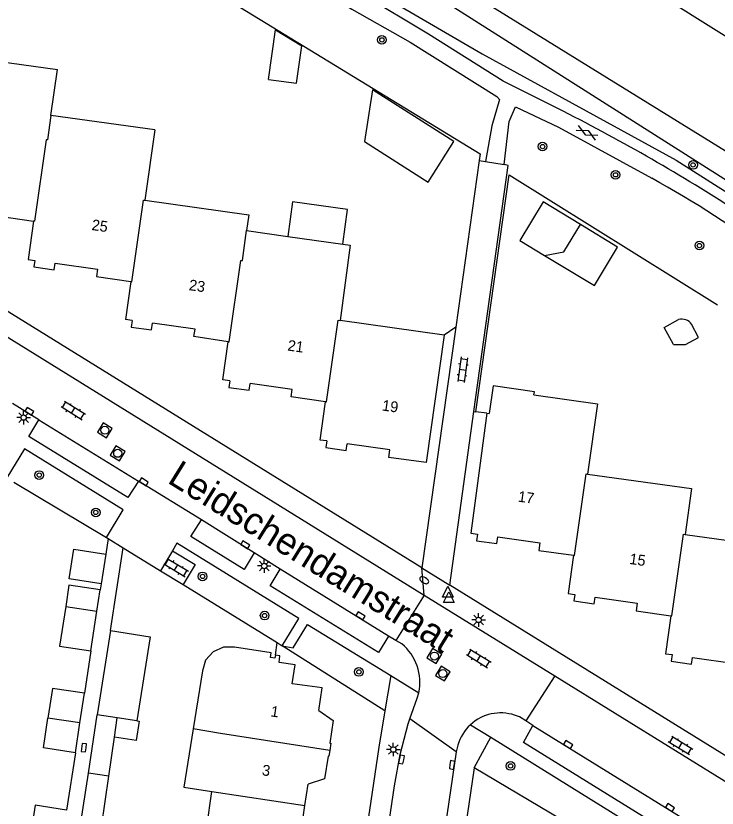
# Model space of a CAD drawing. Extents: x 128000 to 131008, y 398996 to 402500.
# Drawn here: x 128462.9 to 128527.8, y 400217.7 to 400291 of the extents above; entities that cross this region are included whole.
import ezdxf

# ---------------------------------------------------------------- set-up
doc = ezdxf.new("R2010")
doc.units = 0
for name, color, linetype in [('gg-afsc-erfafscheiding', 7, 'Continuous'), ('gg-afsc-hekwerk', 7, 'Continuous'), ('gg-afsc-muur', 7, 'Continuous'), ('gg-anno-huisnummerreeks BGT', 7, 'Continuous'), ('gg-anno-openbare ruimte label', 7, 'Continuous'), ('gg-bbg-bijgebouw', 7, 'Continuous'), ('gg-bbg-gedigitaliseerde bebouwing', 7, 'Continuous'), ('gg-bbg-gedigitaliseerde bijgebouw', 7, 'Continuous'), ('gg-bbg-hoofdgebouw', 7, 'Continuous'), ('gg-bbg-luifel en loopbrug', 7, 'Continuous'), ('gg-bbg-tussenscheiding', 7, 'Continuous'), ('gg-knt-BGT kruinlijn', 7, 'Continuous'), ('gg-knt-verharding', 7, 'Continuous'), ('gg-knt-verharding nz', 7, 'Continuous'), ('gg-kntw-beschoeiing', 7, 'Continuous'), ('gg-kntw-bovenkant insteek waterloop', 7, 'Continuous'), ('gt-grn-groengrens', 7, 'Continuous'), ('gt-grn-vlakafsluiter', 7, 'Continuous'), ('gt-grn-weggrens', 7, 'Continuous'), ('gt-symb-boom', 7, 'Continuous'), ('gt-symb-brandkraan', 7, 'Continuous'), ('gt-symb-gesloten verharding', 7, 'Continuous'), ('gt-symb-klinker verharding', 7, 'Continuous'), ('gt-symb-kolk', 7, 'Continuous'), ('gt-symb-lichtmast', 7, 'Continuous'), ('gt-symb-rioolschacht', 7, 'Continuous'), ('gt-symb-waterafsluiter', 7, 'Continuous')]:
    doc.layers.add(name, color=color, linetype=linetype)

# ---------------------------------------------------------------- blocks, each defined once
blk = doc.blocks.new('gt0-BOOM')
at = {"layer": 'gt-symb-boom'}
for radius in [0.4, 0.2]:
    blk.add_circle((0, 0), radius, dxfattribs=at)
blk = doc.blocks.new('gt0-LMAST')
at = {"layer": 'gt-symb-lichtmast'}
for p, q in [((-0.182, 0.173), (-0.447, 0.438)), ((-0.005, 0.246), (-0.005, 0.621)), ((0.172, 0.173), (0.437, 0.438)), ((-0.255, -0.004), (-0.63, -0.004)), ((-0.182, -0.181), (-0.447, -0.446)), ((-0.005, -0.254), (-0.005, -0.629)), ((0.437, -0.446), (0.172, -0.181)), ((0.245, -0.004), (0.62, -0.004))]:
    blk.add_line(p, q, dxfattribs=at)
blk.add_circle((-0.005, -0.004), 0.25, dxfattribs=at)
blk = doc.blocks.new('gt0-KOLK')
at = {"layer": 'gt-symb-kolk'}
blk.add_lwpolyline([(0, 0), (0.375, 0), (0.375, 0.4), (-0.375, 0.4), (-0.375, 0), (0, 0)], dxfattribs=at)
blk = doc.blocks.new('gt0-KL1')
at = {"layer": 'gt-symb-klinker verharding'}
for p, q in [((-1.15, 0.3), (1.15, 0.3)), ((-1, -0.3), (-1, 0.3)), ((-0.5, 0.3), (-0.5, 0.45)), ((0, -0.3), (0, 0.3)), ((0.5, 0.3), (0.5, 0.45)), ((1, -0.3), (1, 0.3)), ((-1.15, -0.3), (1.15, -0.3)), ((-0.5, -0.45), (-0.5, -0.3)), ((0.5, -0.45), (0.5, -0.3))]:
    blk.add_line(p, q, dxfattribs=at)
blk = doc.blocks.new('gt0-RS')
at = {"layer": 'gt-symb-rioolschacht'}
blk.add_lwpolyline([(-0.5, -0.5), (0.5, -0.5), (0.5, 0.5), (-0.5, 0.5)], close=True, dxfattribs=at)
blk.add_circle((0, 0), 0.375, dxfattribs=at)
blk = doc.blocks.new('gt0-BR')
at = {"layer": 'gt-symb-brandkraan'}
for centre, radius, start, end in [((-0.244, 0), 0.206, 107.56694, 252.43307), ((0.599, -2.664), 3, 106.89205, 107.56694), ((0, -0.691), 0.938, 73.10799, 106.89205), ((-0.599, -2.664), 3, 72.43309, 73.10799), ((0.244, 0), 0.206, 287.56695, 72.43309), ((0.599, 2.664), 3, 252.43307, 253.10797), ((0, 0.691), 0.938, 253.10797, 286.89206), ((-0.599, 2.664), 3, 286.89206, 287.56695)]:
    blk.add_arc(centre, radius, start, end, dxfattribs=at)
blk = doc.blocks.new('gt0-WAFSL')
at = {"layer": 'gt-symb-waterafsluiter'}
for p, q in [((-0.5, -0.333), (0, 0.667)), ((0, 0.667), (0.5, -0.333)), ((0.5, -0.333), (-0.5, -0.333))]:
    blk.add_line(p, q, dxfattribs=at)
blk = doc.blocks.new('gt0-GESVH1')
at = {"layer": 'gt-symb-gesloten verharding'}
for p, q in [((-0.992, -0.261), (0.008, 0.239)), ((0.008, -0.261), (-0.992, 0.239)), ((0.008, 0.239), (1.008, -0.261)), ((1.008, 0.239), (0.008, -0.261))]:
    blk.add_line(p, q, dxfattribs=at)

msp = doc.modelspace()

# ---------------------------------------------------------------- linework, layer by layer
at = {"layer": 'gg-afsc-erfafscheiding'}
for p, q in [((128505.793, 400277.598), (128503.619, 400262.189)), ((128503.619, 400262.189), (128502.541, 400261.452)), ((128470.8, 400238.431), (128470.716, 400237.885)), ((128469.853, 400232.238), (128469.253, 400228.32)), ((128468.415, 400222.824), (128467.601, 400217.515))]:
    msp.add_line(p, q, dxfattribs=at)
msp.add_lwpolyline([(128477.839, 400295.36), (128505.885, 400278.229), (128505.793, 400277.598)], dxfattribs=at)
at = {"layer": 'gg-afsc-hekwerk'}
msp.add_line((128506.484, 400254.234), (128505.482, 400254.367), dxfattribs=at)
msp.add_lwpolyline([(128505.482, 400254.367), (128508.554, 400276.271), (128527.84, 400264.26)], dxfattribs=at)
at = {"layer": 'gg-afsc-muur'}
for p, q in [((128462.736, 400247.856), (128471.306, 400242.733)), ((128471.459, 400242.641), (128471.24, 400241.191)), ((128471.306, 400242.733), (128471.459, 400242.641)), ((128471.67, 400234.13), (128472.829, 400241.79)), ((128472.829, 400241.79), (128476.291, 400239.659)), ((128476.291, 400239.659), (128478.384, 400238.37)), ((128478.384, 400238.37), (128487.088, 400233.012)), ((128486.936, 400231.86), (128487.088, 400233.012))]:
    msp.add_line(p, q, dxfattribs=at)
at = {"layer": 'gg-bbg-bijgebouw'}
for p, q in [((128471.24, 400241.191), (128470.8, 400238.431)), ((128471.67, 400234.13), (128475.34, 400233.54))]:
    msp.add_line(p, q, dxfattribs=at)
msp.add_lwpolyline([(128470.8, 400238.431), (128467.84, 400238.9), (128468.28, 400241.651), (128471.24, 400241.191)], dxfattribs=at)
at = {"layer": 'gg-bbg-gedigitaliseerde bebouwing'}
for p, q in [((128460.864, 400286.849), (128466.761, 400286.017)), ((128466.161, 400281.776), (128466.761, 400286.017)), ((128475.76, 400280.441), (128466.161, 400281.776)), ((128475.76, 400280.441), (128474.853, 400273.934)), ((128484.255, 400271.122), (128488.077, 400270.59)), ((128488.077, 400270.59), (128493.165, 400269.881)), ((128506.484, 400254.234), (128506.712, 400254.204)), ((128480.191, 400230.395), (128479.322, 400225.031)), ((128480.26, 400213.882), (128481.049, 400219.22))]:
    msp.add_line(p, q, dxfattribs=at)
for points in [[(128474.853, 400273.934), (128484.46, 400272.592), (128484.255, 400271.122)], [(128493.165, 400269.881), (128493.85, 400269.786), (128492.917, 400262.816)], [(128510.861, 400255.918), (128510.904, 400256.219), (128507.075, 400256.763), (128506.712, 400254.204)], [(128510.861, 400255.918), (128516.726, 400255.101), (128515.821, 400248.604)], [(128515.821, 400248.604), (128525.437, 400247.26), (128524.843, 400243.014)], [(128524.843, 400243.014), (128534.453, 400241.676), (128533.862, 400237.439)], [(128479.322, 400225.031), (128478.444, 400219.618), (128481.049, 400219.22)]]:
    msp.add_lwpolyline(points, dxfattribs=at)
at = {"layer": 'gg-bbg-gedigitaliseerde bijgebouw'}
for p, q in [((128526.099, 400261.243), (128525.448, 400262.457)), ((128470.414, 400235.911), (128470.716, 400237.885)), ((128469.853, 400232.238), (128470.414, 400235.911)), ((128471.67, 400234.13), (128470.431, 400226.32)), ((128475.34, 400233.54), (128474.106, 400225.76)), ((128468.834, 400225.572), (128469.253, 400228.32)), ((128469.618, 400220.941), (128470.431, 400226.32)), ((128472.027, 400224.249), (128472.283, 400226.038)), ((128474.106, 400225.76), (128472.283, 400226.038)), ((128468.415, 400222.824), (128468.834, 400225.572)), ((128471.513, 400220.656), (128472.027, 400224.249)), ((128468.813, 400215.612), (128469.618, 400220.941)), ((128470.749, 400215.32), (128471.513, 400220.656))]:
    msp.add_line(p, q, dxfattribs=at)
for points in [[(128486.293, 400285.114), (128486.93, 400289.693), (128489.376, 400288.206)], [(128486.293, 400285.114), (128488.895, 400284.752), (128489.376, 400288.206)], [(128515.154, 400271.69), (128511.703, 400273.779), (128509.549, 400270.221), (128511.85, 400268.829)], [(128511.85, 400268.829), (128513.63, 400269.172), (128515.154, 400271.69)], [(128523.763, 400260.592), (128522.916, 400262.174), (128524.25, 400262.889)], [(128523.763, 400260.592), (128524.885, 400260.592), (128526.099, 400261.243)], [(128470.716, 400237.885), (128467.825, 400238.327), (128467.524, 400236.357)], [(128467.524, 400236.357), (128466.961, 400232.68), (128469.853, 400232.238)], [(128469.253, 400228.32), (128466.299, 400228.771), (128465.88, 400226.023)], [(128468.415, 400222.824), (128465.46, 400223.274), (128465.88, 400226.023)], [(128467.601, 400217.515), (128464.684, 400217.96), (128464.286, 400215.348)]]:
    msp.add_lwpolyline(points, dxfattribs=at)
msp.add_arc((128524.546, 400261.833), 1.097, 34.68132, 105.65997, dxfattribs=at)
at = {"layer": 'gg-bbg-hoofdgebouw'}
for p, q in [((128473.548, 400266.403), (128473.048, 400262.891)), ((128473.672, 400262.805), (128473.048, 400262.891)), ((128502.541, 400261.452), (128492.917, 400262.816)), ((128497.521, 400250.843), (128493.576, 400251.398)), ((128489.659, 400217.923), (128489.953, 400219.907)), ((128488.869, 400212.581), (128489.659, 400217.923))]:
    msp.add_line(p, q, dxfattribs=at)
for points in [[(128457.544, 400273.702), (128461.446, 400273.149), (128461.353, 400272.45), (128464.531, 400271.996)], [(128464.531, 400271.996), (128464.038, 400268.46), (128464.662, 400268.373)], [(128464.662, 400268.373), (128464.577, 400267.759), (128466.459, 400267.498), (128466.544, 400268.112)], [(128466.544, 400268.112), (128470.464, 400267.567), (128470.37, 400266.885), (128473.548, 400266.403)], [(128473.672, 400262.805), (128473.588, 400262.191), (128475.47, 400261.932), (128475.554, 400262.546)], [(128482.567, 400260.844), (128479.376, 400261.315), (128479.497, 400262.004), (128475.554, 400262.546)], [(128482.704, 400257.232), (128482.08, 400257.318), (128482.567, 400260.844)], [(128502.541, 400261.452), (128500.872, 400249.678), (128497.424, 400250.145), (128497.521, 400250.843)], [(128482.704, 400257.232), (128482.619, 400256.618), (128484.501, 400256.358), (128484.586, 400256.972)], [(128491.568, 400255.286), (128488.387, 400255.74), (128488.486, 400256.433), (128484.586, 400256.972)], [(128491.695, 400251.663), (128491.071, 400251.751), (128491.568, 400255.286)], [(128506.484, 400254.234), (128505.011, 400243.131), (128505.635, 400243.043)], [(128491.695, 400251.663), (128491.608, 400251.049), (128493.49, 400250.784), (128493.576, 400251.398)], [(128505.635, 400243.043), (128505.548, 400242.429), (128507.43, 400242.164), (128507.516, 400242.778)], [(128507.516, 400242.778), (128511.408, 400242.23), (128511.319, 400241.53), (128514.507, 400241.095)], [(128514.507, 400241.095), (128514.017, 400237.561), (128514.641, 400237.472)], [(128514.641, 400237.472), (128514.553, 400236.858), (128516.434, 400236.59), (128516.522, 400237.203)], [(128516.522, 400237.203), (128520.427, 400236.646), (128520.334, 400235.955), (128523.531, 400235.491)], [(128523.531, 400235.491), (128523.033, 400231.981), (128523.657, 400231.892)], [(128486.936, 400231.86), (128486.889, 400231.554), (128486.474, 400231.618), (128486.541, 400232.053), (128483.157, 400232.577), (128482.121, 400232.576), (128481.171, 400232.14), (128480.471, 400231.368), (128480.191, 400230.395)], [(128487.27, 400231.181), (128487.351, 400231.796), (128486.936, 400231.86)], [(128523.657, 400231.892), (128523.57, 400231.279), (128525.451, 400231.012), (128525.538, 400231.626)], [(128525.538, 400231.626), (128529.438, 400231.072), (128529.353, 400230.38), (128532.539, 400229.923)], [(128490.963, 400226.733), (128491.27, 400228.81), (128488.48, 400229.191), (128488.75, 400230.941), (128487.27, 400231.181)], [(128490.963, 400226.733), (128492.289, 400225.809), (128491.98, 400223.711), (128492.059, 400223.699), (128491.958, 400223.036)], [(128491.958, 400223.036), (128491.877, 400222.503), (128491.798, 400222.515), (128491.478, 400220.409), (128489.953, 400219.907)]]:
    msp.add_lwpolyline(points, dxfattribs=at)
at = {"layer": 'gg-bbg-luifel en loopbrug'}
for points in [[(128495.91, 400284.16), (128495.161, 400279.358), (128501.057, 400275.605), (128503.448, 400279.362), (128495.91, 400284.16)], [(128493.165, 400269.881), (128493.608, 400273.064), (128488.52, 400273.772), (128488.077, 400270.59)], [(128511.85, 400268.829), (128516.451, 400266.043), (128518.605, 400269.601), (128515.154, 400271.69)], [(128474.106, 400225.76), (128474.328, 400225.726), (128474.055, 400223.939), (128472.027, 400224.249)]]:
    msp.add_lwpolyline(points, dxfattribs=at)
at = {"layer": 'gg-bbg-tussenscheiding'}
for p, q in [((128467.524, 400236.357), (128470.414, 400235.911)), ((128472.283, 400226.038), (128470.431, 400226.32)), ((128468.834, 400225.572), (128465.88, 400226.023)), ((128471.513, 400220.656), (128469.618, 400220.941)), ((128481.049, 400219.22), (128489.659, 400217.923))]:
    msp.add_line(p, q, dxfattribs=at)
for points in [[(128466.161, 400281.776), (128465.841, 400279.513), (128465.712, 400279.531), (128464.637, 400271.993), (128464.531, 400271.996)], [(128473.548, 400266.403), (128473.642, 400266.39), (128474.724, 400273.952), (128474.853, 400273.934)], [(128482.567, 400260.844), (128482.654, 400260.832), (128483.741, 400268.374), (128483.87, 400268.356), (128484.255, 400271.122)], [(128491.568, 400255.286), (128491.663, 400255.272), (128492.751, 400262.839), (128492.917, 400262.816)], [(128514.507, 400241.095), (128514.599, 400241.072), (128515.692, 400248.622), (128515.821, 400248.604)], [(128523.531, 400235.491), (128523.62, 400235.478), (128524.714, 400243.032), (128524.843, 400243.014)], [(128491.958, 400223.036), (128481.844, 400224.598), (128479.322, 400225.031)]]:
    msp.add_lwpolyline(points, dxfattribs=at)
at = {"layer": 'gg-knt-BGT kruinlijn'}
msp.add_lwpolyline([(128451.83, 400320.187), (128453.223, 400318.774), (128457.426, 400315.909), (128472.982, 400308.113), (128481.591, 400303.091), (128494.022, 400294.497), (128506.078, 400287.479), (128524.016, 400277.63), (128533.299, 400271.763), (128545.356, 400262.483), (128554.991, 400256.691), (128562.542, 400253.368), (128566.476, 400252.628), (128569.351, 400253.172), (128568.003, 400254.848)], dxfattribs=at)
at = {"layer": 'gg-knt-verharding'}
for p, q in [((128505.793, 400277.598), (128506.363, 400277.506)), ((128506.363, 400277.506), (128508.094, 400277.226)), ((128500.479, 400239.932), (128444.055, 400274.825)), ((128453.625, 400266.541), (128500.692, 400237.409)), ((128503.619, 400262.189), (128500.479, 400239.932)), ((128465.036, 400253.619), (128462.609, 400255.135)), ((128503.07, 400238.328), (128505.308, 400254.39)), ((128480.079, 400244.374), (128474.248, 400247.946)), ((128471.459, 400242.641), (128472.829, 400241.79)), ((128477.401, 400241.509), (128476.291, 400239.659)), ((128487.382, 400239.805), (128484.977, 400241.317)), ((128559.335, 400203.508), (128503.07, 400238.328)), ((128500.692, 400237.409), (128498.087, 400233.205)), ((128500.692, 400237.409), (128512.785, 400229.925)), ((128487.088, 400233.012), (128487.57, 400232.716)), ((128498.087, 400233.205), (128497.41, 400233.6)), ((128498.626, 400232.891), (128498.087, 400233.205)), ((128497.608, 400229.973), (128497.063, 400226.7)), ((128512.785, 400229.925), (128510.108, 400225.755)), ((128512.785, 400229.925), (128558.844, 400201.417)), ((128503.668, 400222.894), (128499.38, 400225.958)), ((128510.769, 400225.335), (128510.108, 400225.755)), ((128505.333, 400221.436), (128506.875, 400224.249)), ((128506.875, 400224.249), (128527.791, 400211.295)), ((128503.825, 400223.51), (128503.668, 400222.894)), ((128503.668, 400222.894), (128495.3, 400167.194)), ((128505.333, 400221.436), (128496.469, 400161.906)), ((128514.949, 400215.73), (128505.333, 400221.436))]:
    msp.add_line(p, q, dxfattribs=at)
for points in [[(128513.576, 400282.162), (128508, 400284.966), (128501.101, 400289.304), (128495.024, 400292.971), (128477.372, 400304.67)], [(128476.268, 400303.25), (128487.561, 400295.906), (128494.005, 400291.616), (128499.39, 400288.556), (128507.423, 400283.526), (128507.663, 400283.256), (128506.974, 400280.804), (128506.363, 400277.506)], [(128508.094, 400277.226), (128508.56, 400281.205), (128509.14, 400282.579), (128513.119, 400280.709), (128521.757, 400275.97)], [(128505.308, 400254.39), (128508.481, 400277.163), (128508.094, 400277.226)], [(128474.248, 400247.946), (128473.282, 400246.447), (128464.123, 400252.079), (128465.036, 400253.619)], [(128471.306, 400242.733), (128472.852, 400245.299), (128463.718, 400250.942), (128462.086, 400248.245)], [(128484.977, 400241.317), (128484.028, 400239.76), (128479.092, 400242.819), (128480.079, 400244.374)], [(128487.57, 400232.716), (128489.09, 400235.244), (128477.822, 400242.212), (128477.401, 400241.509)], [(128477.401, 400241.509), (128479.508, 400240.246), (128478.384, 400238.37)], [(128497.41, 400233.6), (128496.479, 400232.077), (128486.43, 400238.267), (128487.382, 400239.805)], [(128487.57, 400232.716), (128488.573, 400232.521), (128489.906, 400234.693), (128497.608, 400229.973)], [(128499.38, 400225.958), (128500.064, 400227.861), (128500.202, 400228.371)], [(128497.063, 400226.7), (128496.501, 400223.322), (128487.524, 400162.784)], [(128490.261, 400167.881), (128497.947, 400219.75), (128498.484, 400222.641), (128499.212, 400225.489), (128499.38, 400225.958)], [(128510.108, 400225.755), (128509.52, 400226.128), (128509.066, 400226.292)], [(128525.127, 400216.469), (128524.133, 400214.937), (128509.883, 400223.762), (128510.769, 400225.335)]]:
    msp.add_lwpolyline(points, dxfattribs=at)
for centre, radius, start, end in [((128435.705, 400128.434), 172.326, 56.9385, 63.13531), ((128476.937, 400194.44), 93.038, 52.85587, 61.20072), ((128495.662, 400229.323), 4.639, 348.16309, 50.28144), ((128507.769, 400222.408), 4.095, 71.53105, 132.76975), ((128507.771, 400222.407), 4.098, 132.78451, 164.3807)]:
    msp.add_arc(centre, radius, start, end, dxfattribs=at)
at = {"layer": 'gg-knt-verharding nz'}
for p, q in [((128465.036, 400253.619), (128474.248, 400247.946)), ((128484.977, 400241.317), (128480.079, 400244.374)), ((128497.41, 400233.6), (128487.382, 400239.805)), ((128510.769, 400225.335), (128525.127, 400216.469))]:
    msp.add_line(p, q, dxfattribs=at)
at = {"layer": 'gg-kntw-beschoeiing'}
for points in [[(128570.658, 400265.214), (128570.042, 400265.819), (128569.466, 400266.198), (128567.699, 400266.986), (128560.35, 400269.64), (128547.77, 400277.094), (128513.296, 400298.712), (128438.534, 400344.631), (128418.073, 400357.106), (128400.979, 400368.064), (128396.621, 400370.528), (128393.807, 400372.04), (128391.213, 400373.219), (128389.225, 400374.062), (128386.241, 400374.967), (128376.793, 400377.96), (128339.168, 400390.211), (128332.042, 400392.803), (128328.547, 400394.789)], [(128454.669, 400324.741), (128505.565, 400292.755), (128528.979, 400278.268), (128541.967, 400270.928), (128553.711, 400262.871), (128556.305, 400261.413), (128558.789, 400260.122), (128561.607, 400259.051), (128566.471, 400257.522), (128567.05, 400257.533), (128567.802, 400257.679), (128568.201, 400257.705), (128568.57, 400257.804)]]:
    msp.add_lwpolyline(points, dxfattribs=at)
at = {"layer": 'gg-kntw-bovenkant insteek waterloop'}
msp.add_lwpolyline([(128568.003, 400254.848), (128566.647, 400255.001), (128565.125, 400255.256), (128564.173, 400255.519), (128562.36, 400256.123), (128561.532, 400256.444), (128558.937, 400257.569), (128553.968, 400260.096), (128530.965, 400274.323), (128499.305, 400294.426), (128465.6, 400315.208), (128453.548, 400322.943)], dxfattribs=at)
at = {"layer": 'gt-grn-groengrens'}
msp.add_line((128497.063, 400226.7), (128487.57, 400232.716), dxfattribs=at)
at = {"layer": 'gt-grn-vlakafsluiter'}
msp.add_line((128505.308, 400254.39), (128505.482, 400254.367), dxfattribs=at)
at = {"layer": 'gt-grn-weggrens'}
for p, q in [((128500.479, 400239.932), (128503.07, 400238.328)), ((128500.692, 400237.409), (128500.479, 400239.932)), ((128497.608, 400229.973), (128500.202, 400228.371)), ((128504.988, 400225.414), (128506.875, 400224.249))]:
    msp.add_line(p, q, dxfattribs=at)

# ---------------------------------------------------------------- block references
at = {"layer": 'gt-symb-boom'}
for p in [(128496.786, 400288.774), (128511.658, 400278.898), (128525.585, 400277.199), (128518.411, 400276.285), (128526.17, 400269.744), (128465.069, 400248.511), (128470.302, 400245.049), (128480.192, 400239.135), (128485.935, 400235.502), (128494.657, 400230.29), (128508.698, 400221.594)]:
    msp.add_blockref('gt0-BOOM', p, dxfattribs=at)
at = {"layer": 'gt-symb-brandkraan', "rotation": -31.671318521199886}
msp.add_blockref('gt0-BR', (128500.705, 400238.783), dxfattribs=at)
at = {"layer": 'gt-symb-gesloten verharding', "rotation": -27.641142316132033}
msp.add_blockref('gt0-GESVH1', (128515.761, 400280.191), dxfattribs=at)
at = {"layer": 'gt-symb-klinker verharding'}
for p, rotation in [((128504.261, 400258.258), -97.75742578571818), ((128468.224, 400254.49), -31.95677082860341), ((128477.746, 400239.953), -30.924459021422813), ((128505.749, 400231.546), -31.798912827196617), ((128524.432, 400223.502), -31.750196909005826)]:
    msp.add_blockref('gt0-KL1', p, dxfattribs=dict(at, rotation=rotation))
at = {"layer": 'gt-symb-kolk'}
for p, rotation in [((128464.052, 400254.236), -31.798912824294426), ((128474.636, 400247.716), -31.798912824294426), ((128484.037, 400241.891), -31.798912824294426), ((128494.701, 400235.32), -31.798912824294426), ((128469.401, 400223.26), 82.35613021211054), ((128513.915, 400223.401), -31.798912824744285), ((128498.803, 400222.15), 78.11724113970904), ((128503.088, 400221.715), -99.1513960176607), ((128523.345, 400217.579), -31.798912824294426)]:
    msp.add_blockref('gt0-KOLK', p, dxfattribs=dict(at, rotation=rotation))
at = {"layer": 'gt-symb-lichtmast'}
for p in [(128463.629, 400253.829), (128485.901, 400240.1), (128505.741, 400235.106), (128497.845, 400223.12)]:
    msp.add_blockref('gt0-LMAST', p, dxfattribs=at)
at = {"layer": 'gt-symb-rioolschacht'}
for p, rotation in [((128471.147, 400252.654), -31.415978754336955), ((128472.337, 400250.524), -31.415978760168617), ((128501.646, 400231.761), -31.415978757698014), ((128502.423, 400230.145), -31.415978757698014)]:
    msp.add_blockref('gt0-RS', p, dxfattribs=dict(at, rotation=rotation))
at = {"layer": 'gt-symb-waterafsluiter'}
for p in [(128502.893, 400237.554), (128502.989, 400237.036)]:
    msp.add_blockref('gt0-WAFSL', p, dxfattribs=at)

# ---------------------------------------------------------------- texts
at = {"layer": 'gg-anno-huisnummerreeks BGT'}
for s, rotation, p in [('25', 352.1, (128469.876, 400271.183)), ('23', 352.2, (128478.881, 400265.621)), ('21', 352.1, (128488.009, 400260.033)), ('19', 352, (128496.756, 400254.485)), ('17', 352, (128509.336, 400246.056)), ('15', 351.9, (128519.648, 400240.292)), ('1', 351.6, (128486.446, 400226.187)), ('3', 351.6, (128485.641, 400220.744))]:
    msp.add_text(s, height=1, rotation=rotation, dxfattribs=at).set_placement(p)
at = {"layer": 'gg-anno-openbare ruimte label'}
msp.add_text('Leidschendamstraat', height=2.5, rotation=328.2, dxfattribs=at).set_placement((128476.832, 400247.856))

doc.saveas('drawing.dxf')
